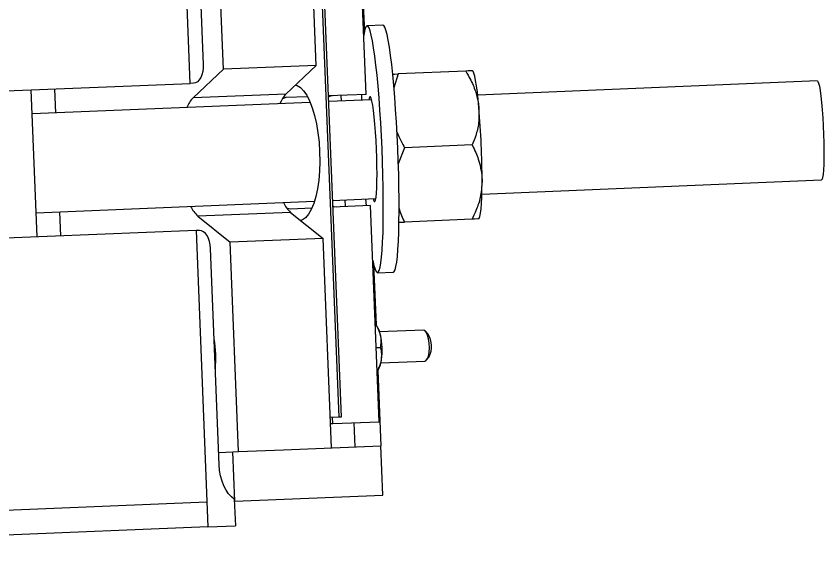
# Model space of a CAD drawing. Extents: x 9538 to 81668, y 7600 to 11751.
# Drawn here: x 18697.39 to 18704.2, y 9732.55 to 9737.13 of the extents above; entities that cross this region are included whole.
import ezdxf

# ---------------------------------------------------------------- set-up
doc = ezdxf.new("R2010")
doc.units = 0
doc.layers.add('dsnStdTable', color=7, linetype='Continuous')

msp = doc.modelspace()

# ---------------------------------------------------------------- linework, layer by layer
at = {"layer": 'dsnStdTable'}
for p, q in [((18698.8547, 9736.5628), (18698.7548, 9739.0608)), ((18698.8547, 9736.5628), (18698.7548, 9739.0608)), ((18698.8913, 9738.545), (18698.9641, 9736.7236)), ((18698.8913, 9738.545), (18698.9641, 9736.7236)), ((18699.9166, 9736.7137), (18699.846, 9738.479)), ((18699.9166, 9736.7137), (18699.846, 9738.479)), ((18699.1342, 9736.6824), (18699.0635, 9738.4477)), ((18699.1342, 9736.6824), (18699.0635, 9738.4477)), ((18700.3378, 9736.4699), (18700.265, 9738.2914)), ((18700.3378, 9736.4699), (18700.265, 9738.2914)), ((18699.9274, 9738.2258), (18700.1065, 9733.7502)), ((18699.9274, 9738.2258), (18700.1065, 9733.7502)), ((18699.9471, 9738.2266), (18700.1261, 9733.751)), ((18699.9471, 9738.2266), (18700.1261, 9733.751)), ((18700.3032, 9737.4744), (18700.3224, 9736.9944)), ((18700.3032, 9737.4744), (18700.3224, 9736.9944)), ((18700.4788, 9737.0546), (18700.346, 9737.049)), ((18700.4788, 9737.0546), (18700.346, 9737.049)), ((18699.1342, 9736.6824), (18698.879, 9736.4421)), ((18699.1342, 9736.6824), (18698.879, 9736.4421)), ((18699.9166, 9736.7137), (18699.1342, 9736.6824)), ((18699.9166, 9736.7137), (18699.1342, 9736.6824)), ((18699.9166, 9736.7137), (18699.6615, 9736.4734)), ((18699.9166, 9736.7137), (18699.6615, 9736.4734)), ((18700.6076, 9736.643), (18700.5719, 9736.5261)), ((18700.6076, 9736.643), (18700.5719, 9736.5261)), ((18701.1778, 9736.667), (18700.6076, 9736.643)), ((18701.1778, 9736.667), (18700.6076, 9736.643)), ((18701.2372, 9736.6669), (18701.2348, 9736.6694)), ((18701.2372, 9736.6669), (18701.2348, 9736.6694)), ((18694.9916, 9736.4083), (18698.8547, 9736.5628)), ((18694.9916, 9736.4083), (18698.8547, 9736.5628)), ((18698.8836, 9736.564), (18698.8547, 9736.5628)), ((18698.8836, 9736.564), (18698.8547, 9736.5628)), ((18704.1409, 9736.5835), (18701.2779, 9736.4627)), ((18704.1409, 9736.5835), (18701.2779, 9736.4627)), ((18697.5642, 9735.2685), (18697.5145, 9736.5092)), ((18697.5642, 9735.2685), (18697.5145, 9736.5092)), ((18697.7227, 9736.3127), (18697.7145, 9736.5172)), ((18697.7227, 9736.3127), (18697.7145, 9736.5172)), ((18699.6615, 9736.4734), (18698.879, 9736.4421)), ((18699.6615, 9736.4734), (18698.879, 9736.4421)), ((18699.8438, 9736.4502), (18699.6617, 9736.4429)), ((18699.8438, 9736.4502), (18699.6617, 9736.4429)), ((18700.3378, 9736.4699), (18700.0178, 9736.4571)), ((18700.3378, 9736.4699), (18700.0178, 9736.4571)), ((18700.384, 9736.425), (18700.0197, 9736.4096)), ((18700.384, 9736.425), (18700.0197, 9736.4096)), ((18700.1288, 9736.4142), (18700.1269, 9736.4615)), ((18700.1288, 9736.4142), (18700.1269, 9736.4615)), ((18700.2973, 9736.4683), (18700.2975, 9736.4214)), ((18700.2973, 9736.4683), (18700.2975, 9736.4214)), ((18699.866, 9736.4032), (18697.5227, 9736.305)), ((18699.866, 9736.4032), (18697.5227, 9736.305)), ((18700.6622, 9736.0197), (18700.6089, 9735.8842)), ((18700.6622, 9736.0197), (18700.6089, 9735.8842)), ((18701.2325, 9736.0438), (18700.6622, 9736.0197)), ((18701.2325, 9736.0438), (18700.6622, 9736.0197)), ((18701.313, 9735.6301), (18704.176, 9735.7509)), ((18701.313, 9735.6301), (18704.176, 9735.7509)), ((18697.556, 9735.4723), (18699.9024, 9735.5706)), ((18697.556, 9735.4723), (18699.9024, 9735.5706)), ((18700.053, 9735.577), (18700.4191, 9735.5924)), ((18700.053, 9735.577), (18700.4191, 9735.5924)), ((18700.3753, 9735.5332), (18700.0553, 9735.5204)), ((18700.3753, 9735.5332), (18700.0553, 9735.5204)), ((18700.1643, 9735.5248), (18700.1621, 9735.5816)), ((18700.1643, 9735.5248), (18700.1621, 9735.5816)), ((18700.3326, 9735.5888), (18700.3371, 9735.5317)), ((18700.3326, 9735.5888), (18700.3371, 9735.5317)), ((18700.4481, 9733.7117), (18700.3753, 9735.5332)), ((18700.4481, 9733.7117), (18700.3753, 9735.5332)), ((18697.7641, 9735.2765), (18697.756, 9735.4801)), ((18697.7641, 9735.2765), (18697.756, 9735.4801)), ((18699.7014, 9735.4757), (18698.9189, 9735.4444)), ((18699.7014, 9735.4757), (18698.9189, 9735.4444)), ((18699.6992, 9735.5061), (18699.8812, 9735.5134)), ((18699.6992, 9735.5061), (18699.8812, 9735.5134)), ((18699.7014, 9735.4757), (18699.9749, 9735.2565)), ((18699.7014, 9735.4757), (18699.9749, 9735.2565)), ((18698.9189, 9735.4444), (18699.1924, 9735.2253)), ((18698.9189, 9735.4444), (18699.1924, 9735.2253)), ((18700.6141, 9735.3921), (18700.6603, 9735.3941)), ((18700.6141, 9735.3921), (18700.6603, 9735.3941)), ((18701.2305, 9735.4181), (18700.6603, 9735.3941)), ((18701.2305, 9735.4181), (18700.6603, 9735.3941)), ((18701.2875, 9735.4205), (18701.2897, 9735.4232)), ((18701.2875, 9735.4205), (18701.2897, 9735.4232)), ((18698.9043, 9735.3221), (18695.0412, 9735.1676)), ((18698.9043, 9735.3221), (18695.0412, 9735.1676)), ((18698.9332, 9735.3233), (18698.9043, 9735.3221)), ((18698.9332, 9735.3233), (18698.9043, 9735.3221)), ((18698.9043, 9735.3221), (18699.0042, 9732.8241)), ((18698.9043, 9735.3221), (18699.0042, 9732.8241)), ((18699.9749, 9735.2565), (18699.1924, 9735.2253)), ((18699.9749, 9735.2565), (18699.1924, 9735.2253)), ((18700.0455, 9733.4913), (18699.9749, 9735.2565)), ((18700.0455, 9733.4913), (18699.9749, 9735.2565)), ((18699.2631, 9733.46), (18699.1924, 9735.2253)), ((18699.2631, 9733.46), (18699.1924, 9735.2253)), ((18699.0991, 9733.3492), (18699.0262, 9735.1706)), ((18699.0991, 9733.3492), (18699.0262, 9735.1706)), ((18700.4006, 9735.0395), (18700.421, 9734.5291)), ((18700.4006, 9735.0395), (18700.421, 9734.5291)), ((18700.4338, 9734.9675), (18700.5666, 9734.9731)), ((18700.4338, 9734.9675), (18700.5666, 9734.9731)), ((18700.4259, 9734.5225), (18700.4151, 9734.5371)), ((18700.4259, 9734.5225), (18700.4151, 9734.5371)), ((18700.8209, 9734.4825), (18700.4516, 9734.4677)), ((18700.8209, 9734.4825), (18700.4516, 9734.4677)), ((18700.8609, 9734.4494), (18700.8374, 9734.4742)), ((18700.8609, 9734.4494), (18700.8374, 9734.4742)), ((18700.4232, 9734.3362), (18700.459, 9734.3377)), ((18700.4232, 9734.3362), (18700.459, 9734.3377)), ((18700.8471, 9734.2318), (18700.8686, 9734.2583)), ((18700.8471, 9734.2318), (18700.8686, 9734.2583)), ((18700.4621, 9734.2075), (18700.8313, 9734.2222)), ((18700.4621, 9734.2075), (18700.8313, 9734.2222)), ((18700.4312, 9734.1354), (18700.4408, 9734.1508)), ((18700.4312, 9734.1354), (18700.4408, 9734.1508)), ((18700.4364, 9734.1438), (18700.4619, 9733.5079)), ((18700.4364, 9734.1438), (18700.4619, 9733.5079)), ((18700.1065, 9733.7502), (18700.0353, 9733.7473)), ((18700.1065, 9733.7502), (18700.0353, 9733.7473)), ((18700.0373, 9733.6953), (18700.0569, 9733.6961)), ((18700.0373, 9733.6953), (18700.0569, 9733.6961)), ((18700.0569, 9733.6961), (18700.0548, 9733.7481)), ((18700.0569, 9733.6961), (18700.0548, 9733.7481)), ((18700.0569, 9733.6961), (18700.4481, 9733.7117)), ((18700.0569, 9733.6961), (18700.4481, 9733.7117)), ((18700.1261, 9733.751), (18700.1065, 9733.7502)), ((18700.1261, 9733.751), (18700.1065, 9733.7502)), ((18700.2454, 9733.4993), (18700.2372, 9733.7033)), ((18700.2454, 9733.4993), (18700.2372, 9733.7033)), ((18699.6417, 9733.4751), (18700.4619, 9733.5079)), ((18699.6417, 9733.4751), (18700.4619, 9733.5079)), ((18700.4785, 9733.0916), (18700.4619, 9733.5079)), ((18700.4785, 9733.0916), (18700.4619, 9733.5079)), ((18699.0949, 9733.4533), (18699.2128, 9733.458)), ((18699.0949, 9733.4533), (18699.2128, 9733.458)), ((18699.2128, 9733.458), (18699.2129, 9733.458)), ((18699.2295, 9733.0417), (18699.2128, 9733.458)), ((18699.2128, 9733.458), (18699.2129, 9733.458)), ((18699.2295, 9733.0417), (18699.2128, 9733.458)), ((18699.2129, 9733.458), (18699.2631, 9733.46)), ((18699.2129, 9733.458), (18699.2631, 9733.46)), ((18699.2631, 9733.46), (18699.6417, 9733.4751)), ((18699.2631, 9733.46), (18699.6417, 9733.4751)), ((18699.2295, 9733.0417), (18700.4785, 9733.0916)), ((18699.2295, 9733.0417), (18700.4785, 9733.0916)), ((18698.9959, 9733.0323), (18692.0725, 9732.7554)), ((18698.9959, 9733.0323), (18692.0725, 9732.7554)), ((18699.2266, 9733.0594), (18699.2356, 9732.8334)), ((18699.2266, 9733.0594), (18699.2356, 9732.8334)), ((18699.2273, 9733.0416), (18699.2295, 9733.0417)), ((18699.2273, 9733.0416), (18699.2295, 9733.0417)), ((18699.0042, 9732.8241), (18692.0808, 9732.5472)), ((18699.0042, 9732.8241), (18692.0808, 9732.5472)), ((18699.0042, 9732.8241), (18699.2356, 9732.8334)), ((18699.0042, 9732.8241), (18699.2356, 9732.8334))]:
    msp.add_line(p, q, dxfattribs=at)
for points in [[(18700.4715, 9736.0117), (18700.4664, 9736.1223), (18700.4604, 9736.2316), (18700.4536, 9736.3384), (18700.4461, 9736.4414), (18700.4379, 9736.5395), (18700.4292, 9736.6316), (18700.4202, 9736.7167), (18700.4106, 9736.7937), (18700.4009, 9736.8618), (18700.391, 9736.9203), (18700.3812, 9736.9684), (18700.3714, 9737.0056), (18700.3619, 9737.0316), (18700.3527, 9737.0459), (18700.3438, 9737.0485), (18700.3356, 9737.0393), (18700.3279, 9737.0184), (18700.3209, 9736.9861), (18700.3179, 9736.9673)], [(18700.4715, 9736.0117), (18700.4664, 9736.1223), (18700.4604, 9736.2316), (18700.4536, 9736.3384), (18700.4461, 9736.4414), (18700.4379, 9736.5395), (18700.4292, 9736.6316), (18700.4202, 9736.7167), (18700.4106, 9736.7937), (18700.4009, 9736.8618), (18700.391, 9736.9203), (18700.3812, 9736.9684), (18700.3714, 9737.0056), (18700.3619, 9737.0316), (18700.3527, 9737.0459), (18700.3438, 9737.0485), (18700.3356, 9737.0393), (18700.3279, 9737.0184), (18700.3209, 9736.9861), (18700.3179, 9736.9673)], [(18700.6044, 9736.0173), (18700.5992, 9736.1279), (18700.5933, 9736.2372), (18700.5864, 9736.344), (18700.5789, 9736.447), (18700.5708, 9736.5451), (18700.5621, 9736.6372), (18700.5529, 9736.7223), (18700.5434, 9736.7993), (18700.5338, 9736.8674), (18700.5239, 9736.9259), (18700.514, 9736.974), (18700.5042, 9737.0112), (18700.4947, 9737.0372), (18700.4854, 9737.0515), (18700.4788, 9737.0546)], [(18700.6044, 9736.0173), (18700.5992, 9736.1279), (18700.5933, 9736.2372), (18700.5864, 9736.344), (18700.5789, 9736.447), (18700.5708, 9736.5451), (18700.5621, 9736.6372), (18700.5529, 9736.7223), (18700.5434, 9736.7993), (18700.5338, 9736.8674), (18700.5239, 9736.9259), (18700.514, 9736.974), (18700.5042, 9737.0112), (18700.4947, 9737.0372), (18700.4854, 9737.0515), (18700.4788, 9737.0546)], [(18698.9641, 9736.7236), (18698.9637, 9736.693), (18698.9599, 9736.6636), (18698.953, 9736.6362), (18698.9431, 9736.6122), (18698.9308, 9736.5922), (18698.9164, 9736.5772), (18698.9005, 9736.5677), (18698.8836, 9736.564)], [(18698.9641, 9736.7236), (18698.9637, 9736.693), (18698.9599, 9736.6636), (18698.953, 9736.6362), (18698.9431, 9736.6122), (18698.9308, 9736.5922), (18698.9164, 9736.5772), (18698.9005, 9736.5677), (18698.8836, 9736.564)], [(18700.5615, 9736.641), (18700.577, 9736.6417), (18700.6076, 9736.643)], [(18700.5615, 9736.641), (18700.577, 9736.6417), (18700.6076, 9736.643)], [(18701.2326, 9736.6693), (18701.2277, 9736.6691), (18701.1985, 9736.6679), (18701.1778, 9736.667)], [(18701.2326, 9736.6693), (18701.2277, 9736.6691), (18701.1985, 9736.6679), (18701.1778, 9736.667)], [(18701.2882, 9736.3589), (18701.2818, 9736.4267), (18701.2749, 9736.4879), (18701.2679, 9736.5415), (18701.2606, 9736.5867), (18701.2533, 9736.6226), (18701.2461, 9736.6486), (18701.2392, 9736.6643), (18701.2326, 9736.6693)], [(18701.2882, 9736.3589), (18701.2818, 9736.4267), (18701.2749, 9736.4879), (18701.2679, 9736.5415), (18701.2606, 9736.5867), (18701.2533, 9736.6226), (18701.2461, 9736.6486), (18701.2392, 9736.6643), (18701.2326, 9736.6693)], [(18699.7415, 9736.5488), (18699.7552, 9736.545), (18699.7832, 9736.5288), (18699.8105, 9736.5013), (18699.8366, 9736.4631), (18699.8609, 9736.4151), (18699.8829, 9736.3581), (18699.9023, 9736.2934), (18699.9186, 9736.2222), (18699.9313, 9736.1461), (18699.9405, 9736.0665), (18699.9458, 9735.9851), (18699.947, 9735.9036), (18699.9442, 9735.8235), (18699.9376, 9735.7466), (18699.927, 9735.6744), (18699.9129, 9735.6083), (18699.8955, 9735.5498), (18699.8751, 9735.5), (18699.8522, 9735.4598), (18699.8271, 9735.4302), (18699.8005, 9735.4118), (18699.7872, 9735.407)], [(18699.7415, 9736.5488), (18699.7552, 9736.545), (18699.7832, 9736.5288), (18699.8105, 9736.5013), (18699.8366, 9736.4631), (18699.8609, 9736.4151), (18699.8829, 9736.3581), (18699.9023, 9736.2934), (18699.9186, 9736.2222), (18699.9313, 9736.1461), (18699.9405, 9736.0665), (18699.9458, 9735.9851), (18699.947, 9735.9036), (18699.9442, 9735.8235), (18699.9376, 9735.7466), (18699.927, 9735.6744), (18699.9129, 9735.6083), (18699.8955, 9735.5498), (18699.8751, 9735.5), (18699.8522, 9735.4598), (18699.8271, 9735.4302), (18699.8005, 9735.4118), (18699.7872, 9735.407)], [(18704.1409, 9736.5835), (18704.1452, 9736.5803), (18704.1512, 9736.5656), (18704.1575, 9736.5395), (18704.1638, 9736.5027), (18704.1699, 9736.4562), (18704.1757, 9736.4015), (18704.181, 9736.3399), (18704.1856, 9736.2734), (18704.1895, 9736.2039), (18704.1925, 9736.1333), (18704.1945, 9736.0636), (18704.1954, 9735.997), (18704.1953, 9735.9352), (18704.1942, 9735.8801), (18704.192, 9735.8333), (18704.1888, 9735.7961), (18704.1848, 9735.7695), (18704.18, 9735.7544), (18704.176, 9735.7509)], [(18704.1409, 9736.5835), (18704.1452, 9736.5803), (18704.1512, 9736.5656), (18704.1575, 9736.5395), (18704.1638, 9736.5027), (18704.1699, 9736.4562), (18704.1757, 9736.4015), (18704.181, 9736.3399), (18704.1856, 9736.2734), (18704.1895, 9736.2039), (18704.1925, 9736.1333), (18704.1945, 9736.0636), (18704.1954, 9735.997), (18704.1953, 9735.9352), (18704.1942, 9735.8801), (18704.192, 9735.8333), (18704.1888, 9735.7961), (18704.1848, 9735.7695), (18704.18, 9735.7544), (18704.176, 9735.7509)], [(18699.6617, 9736.4429), (18699.637, 9736.4361), (18699.6354, 9736.4353)], [(18699.6617, 9736.4429), (18699.637, 9736.4361), (18699.6354, 9736.4353)], [(18700.053, 9736.4585), (18700.0282, 9736.4518), (18700.0183, 9736.4457)], [(18700.053, 9736.4585), (18700.0282, 9736.4518), (18700.0183, 9736.4457)], [(18700.4246, 9736.0097), (18700.421, 9736.0824), (18700.4166, 9736.1532), (18700.4115, 9736.2199), (18700.4058, 9736.2809), (18700.3997, 9736.3345), (18700.3933, 9736.3791), (18700.3867, 9736.4137), (18700.3803, 9736.4372), (18700.3742, 9736.4489), (18700.3684, 9736.4487), (18700.3633, 9736.4364), (18700.3606, 9736.424)], [(18700.4246, 9736.0097), (18700.421, 9736.0824), (18700.4166, 9736.1532), (18700.4115, 9736.2199), (18700.4058, 9736.2809), (18700.3997, 9736.3345), (18700.3933, 9736.3791), (18700.3867, 9736.4137), (18700.3803, 9736.4372), (18700.3742, 9736.4489), (18700.3684, 9736.4487), (18700.3633, 9736.4364), (18700.3606, 9736.424)], [(18700.3938, 9735.07), (18700.4035, 9735.028), (18700.4132, 9734.9964), (18700.4225, 9734.9762), (18700.4316, 9734.9678), (18700.4402, 9734.9711), (18700.4481, 9734.9861), (18700.4554, 9735.0128), (18700.4621, 9735.0507), (18700.4679, 9735.0995), (18700.4728, 9735.1586), (18700.4767, 9735.2273), (18700.4797, 9735.3048), (18700.4817, 9735.3903), (18700.4825, 9735.4828), (18700.4824, 9735.5813), (18700.4812, 9735.6846), (18700.479, 9735.7916), (18700.4757, 9735.901), (18700.4715, 9736.0117)], [(18700.3938, 9735.07), (18700.4035, 9735.028), (18700.4132, 9734.9964), (18700.4225, 9734.9762), (18700.4316, 9734.9678), (18700.4402, 9734.9711), (18700.4481, 9734.9861), (18700.4554, 9735.0128), (18700.4621, 9735.0507), (18700.4679, 9735.0995), (18700.4728, 9735.1586), (18700.4767, 9735.2273), (18700.4797, 9735.3048), (18700.4817, 9735.3903), (18700.4825, 9735.4828), (18700.4824, 9735.5813), (18700.4812, 9735.6846), (18700.479, 9735.7916), (18700.4757, 9735.901), (18700.4715, 9736.0117)], [(18700.3957, 9735.5914), (18700.3994, 9735.5793), (18700.4056, 9735.5675), (18700.4113, 9735.5677), (18700.4165, 9735.58), (18700.4209, 9735.6039), (18700.4245, 9735.6389), (18700.4271, 9735.6839), (18700.4287, 9735.7378), (18700.4293, 9735.7991), (18700.4288, 9735.866), (18700.4272, 9735.9369), (18700.4246, 9736.0097)], [(18700.3957, 9735.5914), (18700.3994, 9735.5793), (18700.4056, 9735.5675), (18700.4113, 9735.5677), (18700.4165, 9735.58), (18700.4209, 9735.6039), (18700.4245, 9735.6389), (18700.4271, 9735.6839), (18700.4287, 9735.7378), (18700.4293, 9735.7991), (18700.4288, 9735.866), (18700.4272, 9735.9369), (18700.4246, 9736.0097)], [(18700.5666, 9734.9731), (18700.573, 9734.9767), (18700.5809, 9734.9917), (18700.5883, 9735.0184), (18700.5949, 9735.0563), (18700.6006, 9735.1051), (18700.6056, 9735.1642), (18700.6095, 9735.2329), (18700.6125, 9735.3104), (18700.6145, 9735.3959), (18700.6153, 9735.4884), (18700.6152, 9735.5869), (18700.614, 9735.6902), (18700.6118, 9735.7972), (18700.6085, 9735.9066), (18700.6044, 9736.0173)], [(18700.5666, 9734.9731), (18700.573, 9734.9767), (18700.5809, 9734.9917), (18700.5883, 9735.0184), (18700.5949, 9735.0563), (18700.6006, 9735.1051), (18700.6056, 9735.1642), (18700.6095, 9735.2329), (18700.6125, 9735.3104), (18700.6145, 9735.3959), (18700.6153, 9735.4884), (18700.6152, 9735.5869), (18700.614, 9735.6902), (18700.6118, 9735.7972), (18700.6085, 9735.9066), (18700.6044, 9736.0173)], [(18701.2852, 9735.4204), (18701.2914, 9735.426), (18701.297, 9735.4422), (18701.302, 9735.4688), (18701.3063, 9735.5051), (18701.3097, 9735.5507), (18701.3122, 9735.6048), (18701.3138, 9735.6664), (18701.3146, 9735.7344)], [(18701.2852, 9735.4204), (18701.2914, 9735.426), (18701.297, 9735.4422), (18701.302, 9735.4688), (18701.3063, 9735.5051), (18701.3097, 9735.5507), (18701.3122, 9735.6048), (18701.3138, 9735.6664), (18701.3146, 9735.7344)], [(18700.0548, 9735.5319), (18700.0652, 9735.5266), (18700.0905, 9735.5218)], [(18700.0548, 9735.5319), (18700.0652, 9735.5266), (18700.0905, 9735.5218)], [(18699.6723, 9735.5116), (18699.674, 9735.5109), (18699.6992, 9735.5061)], [(18699.6723, 9735.5116), (18699.674, 9735.5109), (18699.6992, 9735.5061)], [(18701.2852, 9735.4204), (18701.2804, 9735.4202), (18701.2512, 9735.419), (18701.2305, 9735.4181)], [(18701.2852, 9735.4204), (18701.2804, 9735.4202), (18701.2512, 9735.419), (18701.2305, 9735.4181)], [(18699.0262, 9735.1706), (18699.0234, 9735.201), (18699.0173, 9735.2301), (18699.0082, 9735.2568), (18698.9964, 9735.28), (18698.9825, 9735.2989), (18698.9669, 9735.3127), (18698.9503, 9735.321), (18698.9332, 9735.3233)], [(18699.0262, 9735.1706), (18699.0234, 9735.201), (18699.0173, 9735.2301), (18699.0082, 9735.2568), (18698.9964, 9735.28), (18698.9825, 9735.2989), (18698.9669, 9735.3127), (18698.9503, 9735.321), (18698.9332, 9735.3233)], [(18700.8529, 9734.2406), (18700.8623, 9734.2652), (18700.8685, 9734.2975), (18700.8709, 9734.3347), (18700.8693, 9734.3735), (18700.864, 9734.4104), (18700.8552, 9734.4421), (18700.8438, 9734.4659), (18700.8309, 9734.4796), (18700.8209, 9734.4825)], [(18700.8529, 9734.2406), (18700.8623, 9734.2652), (18700.8685, 9734.2975), (18700.8709, 9734.3347), (18700.8693, 9734.3735), (18700.864, 9734.4104), (18700.8552, 9734.4421), (18700.8438, 9734.4659), (18700.8309, 9734.4796), (18700.8209, 9734.4825)], [(18700.8313, 9734.2222), (18700.8411, 9734.2259), (18700.8529, 9734.2406)], [(18700.8313, 9734.2222), (18700.8411, 9734.2259), (18700.8529, 9734.2406)], [(18699.2266, 9733.0594), (18699.2014, 9733.0779), (18699.1778, 9733.1029), (18699.1566, 9733.1339), (18699.1381, 9733.1702), (18699.1228, 9733.2108), (18699.111, 9733.2549), (18699.103, 9733.3014), (18699.0991, 9733.3492)], [(18699.2266, 9733.0594), (18699.2014, 9733.0779), (18699.1778, 9733.1029), (18699.1566, 9733.1339), (18699.1381, 9733.1702), (18699.1228, 9733.2108), (18699.111, 9733.2549), (18699.103, 9733.3014), (18699.0991, 9733.3492)]]:
    msp.add_lwpolyline(points, dxfattribs=at)
for centre, radius, start, end in [((18699.063, 9736.2691), 0.2526, 136.77088, 159.07304), ((18699.063, 9736.2691), 0.2526, 136.77088, 159.07304), ((18699.8484, 9736.2985), 0.256, 136.89768, 158.48669), ((18699.8484, 9736.2985), 0.256, 136.89768, 158.48669), ((18693.9592, 9735.7364), 7.3554, 359.98468, 4.85469), ((18693.9592, 9735.7364), 7.3554, 359.98468, 4.85469), ((18699.0956, 9735.6374), 0.2617, 205.06854, 227.53485), ((18699.0956, 9735.6374), 0.2617, 205.06854, 227.53485), ((18699.8772, 9735.6681), 0.2607, 204.61735, 227.57613), ((18699.8772, 9735.6681), 0.2607, 204.61735, 227.57613), ((18700.2327, 9734.3966), 0.2306, 11.32682, 33.08231), ((18700.2327, 9734.3966), 0.2306, 11.32682, 33.08231), ((18699.9059, 9734.3155), 0.5672, 351.70741, 12.87381), ((18699.9059, 9734.3155), 0.5672, 351.70741, 12.87381), ((18700.6916, 9734.347), 0.198, 333.40586, 31.17536), ((18700.6916, 9734.347), 0.198, 333.40586, 31.17536), ((18698.0519, 9734.2414), 1.0188, 355.06513, 9.51609), ((18698.0519, 9734.2414), 1.0188, 355.06513, 9.51609), ((18700.2381, 9734.2608), 0.2306, 331.49935, 353.25396), ((18700.2381, 9734.2608), 0.2306, 331.49935, 353.25396)]:
    msp.add_arc(centre, radius, start, end, dxfattribs=at)
for points in [[(18701.1778, 9736.667), (18701.2039, 9736.6197), (18701.2431, 9736.5484), (18701.2758, 9736.4446), (18701.2854, 9736.3891), (18701.288, 9736.3604), (18701.2882, 9736.3589)], [(18701.1778, 9736.667), (18701.2039, 9736.6197), (18701.2431, 9736.5484), (18701.2758, 9736.4446), (18701.2854, 9736.3891), (18701.288, 9736.3604), (18701.2882, 9736.3589)], [(18701.2882, 9736.3589), (18701.2888, 9736.3151), (18701.2902, 9736.2259), (18701.2619, 9736.1209), (18701.2391, 9736.0612), (18701.2325, 9736.0438)], [(18701.2882, 9736.3589), (18701.2888, 9736.3151), (18701.2902, 9736.2259), (18701.2619, 9736.1209), (18701.2391, 9736.0612), (18701.2325, 9736.0438)], [(18700.5974, 9736.1549), (18700.6087, 9736.1263), (18700.627, 9736.0796), (18700.6524, 9736.0364), (18700.6622, 9736.0197)], [(18700.5974, 9736.1549), (18700.6087, 9736.1263), (18700.627, 9736.0796), (18700.6524, 9736.0364), (18700.6622, 9736.0197)], [(18701.2325, 9736.0438), (18701.2542, 9735.9961), (18701.287, 9735.924), (18701.31, 9735.82), (18701.3145, 9735.7646), (18701.3145, 9735.7359), (18701.3146, 9735.7344)], [(18701.2325, 9736.0438), (18701.2542, 9735.9961), (18701.287, 9735.924), (18701.31, 9735.82), (18701.3145, 9735.7646), (18701.3145, 9735.7359), (18701.3146, 9735.7344)], [(18701.3146, 9735.7344), (18701.3112, 9735.6904), (18701.3042, 9735.5997), (18701.2667, 9735.4952), (18701.2387, 9735.4356), (18701.2305, 9735.4181)], [(18701.3146, 9735.7344), (18701.3112, 9735.6904), (18701.3042, 9735.5997), (18701.2667, 9735.4952), (18701.2387, 9735.4356), (18701.2305, 9735.4181)], [(18700.6149, 9735.5092), (18700.6214, 9735.4874), (18700.6334, 9735.4478), (18700.652, 9735.4108), (18700.6603, 9735.3941)], [(18700.6149, 9735.5092), (18700.6214, 9735.4874), (18700.6334, 9735.4478), (18700.652, 9735.4108), (18700.6603, 9735.3941)], [(18700.4588, 9734.4419), (18700.4495, 9734.4688), (18700.438, 9734.5016), (18700.4187, 9734.5303), (18700.4152, 9734.5356)], [(18700.4588, 9734.4419), (18700.4495, 9734.4688), (18700.438, 9734.5016), (18700.4187, 9734.5303), (18700.4152, 9734.5356)], [(18700.459, 9734.3377), (18700.4614, 9734.3523), (18700.4662, 9734.3822), (18700.4641, 9734.4176), (18700.4598, 9734.4373), (18700.4588, 9734.4419)], [(18700.459, 9734.3377), (18700.4614, 9734.3523), (18700.4662, 9734.3822), (18700.4641, 9734.4176), (18700.4598, 9734.4373), (18700.4588, 9734.4419)], [(18700.4671, 9734.2337), (18700.4685, 9734.2604), (18700.4703, 9734.2956), (18700.4613, 9734.3294), (18700.459, 9734.3377)], [(18700.4671, 9734.2337), (18700.4685, 9734.2604), (18700.4703, 9734.2956), (18700.4613, 9734.3294), (18700.459, 9734.3377)], [(18700.4311, 9734.1374), (18700.4374, 9734.149), (18700.4515, 9734.1751), (18700.4626, 9734.2081), (18700.4663, 9734.2291), (18700.4671, 9734.2337)], [(18700.4311, 9734.1374), (18700.4374, 9734.149), (18700.4515, 9734.1751), (18700.4626, 9734.2081), (18700.4663, 9734.2291), (18700.4671, 9734.2337)]]:
    msp.add_open_spline(points, degree=3, dxfattribs=at)

doc.saveas('drawing.dxf')
